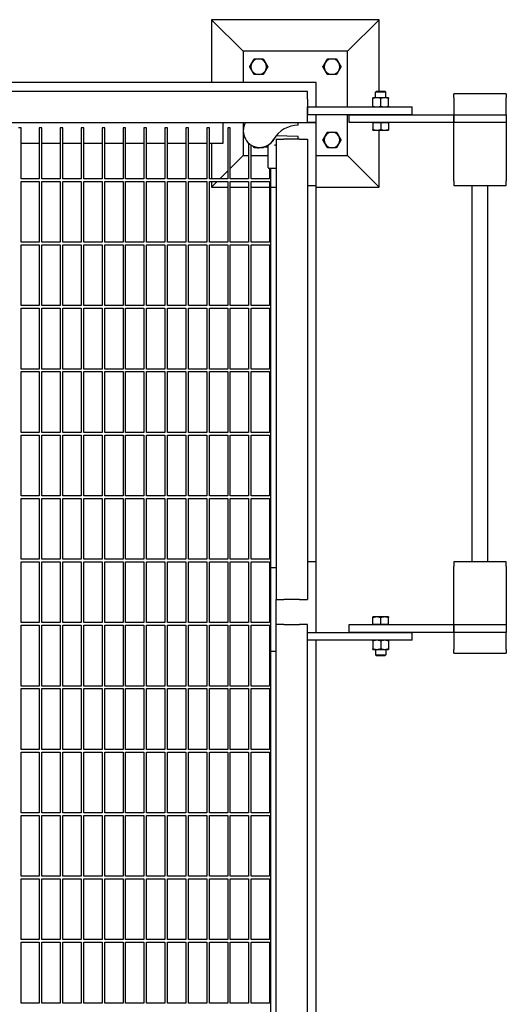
# Model space of a CAD drawing. Header units: inches. Extents: x 24 to 1128, y -58 to 748.
# Tile 677 of 679: x 759 to 782, y 626 to 673. Entities that reach past the tile are written whole.
import ezdxf

# ---------------------------------------------------------------- set-up
doc = ezdxf.new("R2010")
doc.units = ezdxf.units.IN
doc.header["$LTSCALE"] = 32
doc.header["$MEASUREMENT"] = 0
doc.layers.add('Visible (ANSI)', color=7, linetype='Continuous', lineweight=30)

msp = doc.modelspace()

# ---------------------------------------------------------------- linework, layer by layer
at = {"layer": 'Visible (ANSI)'}
for p, q in [((776.28063, 673.27978), (768.28063, 673.27978)), ((769.78063, 671.77978), (768.28063, 673.27978)), ((768.28063, 673.27978), (768.28063, 670.27978)), ((774.78063, 671.77978), (776.28063, 673.27978)), ((776.28063, 669.85978), (776.28063, 673.27978)), ((769.78063, 671.77978), (769.78063, 670.27978)), ((774.78063, 671.77978), (769.78063, 671.77978)), ((774.78063, 669.10978), (774.78063, 671.77978)), ((773.28063, 670.27978), (731.23313, 670.27978)), ((773.28063, 669.10978), (773.28063, 670.27978)), ((733.36063, 669.85978), (772.86063, 669.85978)), ((772.86063, 669.48478), (772.86063, 669.85978)), ((772.86063, 669.48478), (772.86063, 668.73478)), ((776.17313, 669.54778), (775.98563, 669.54778)), ((775.98563, 669.14327), (775.98563, 669.51429)), ((776.15782, 669.85978), (776.11063, 669.81401)), ((776.61063, 669.81401), (776.11063, 669.81401)), ((776.11063, 669.54778), (776.11063, 669.81401)), ((776.15782, 669.85978), (776.56344, 669.85978)), ((776.54813, 669.54778), (776.17313, 669.54778)), ((776.36063, 669.14327), (776.36063, 669.51429)), ((776.73563, 669.54778), (776.54813, 669.54778)), ((776.56344, 669.85978), (776.61063, 669.81401)), ((776.61063, 669.54778), (776.61063, 669.81401)), ((776.73563, 669.14327), (776.73563, 669.51429)), ((779.86063, 669.54478), (779.86063, 669.73478)), ((782.36063, 669.73478), (779.86063, 669.73478)), ((779.86063, 669.54478), (779.86063, 668.73478)), ((782.36063, 669.73478), (782.36063, 669.54478)), ((782.36063, 668.73478), (782.36063, 669.54478)), ((772.86063, 669.10978), (777.86063, 669.10978)), ((772.86063, 668.73478), (772.86063, 669.10978)), ((777.86063, 668.73478), (777.86063, 669.10978)), ((777.86063, 668.73478), (772.86063, 668.73478)), ((772.86063, 668.35978), (772.86063, 668.73478)), ((773.28063, 668.35978), (773.28063, 668.73478)), ((774.78063, 666.77978), (774.78063, 668.73478)), ((774.86063, 668.73478), (779.86063, 668.73478)), ((774.86063, 668.35978), (774.86063, 668.73478)), ((779.86063, 668.73478), (779.86063, 668.35978)), ((779.86063, 668.35978), (779.86063, 668.73478)), ((779.86063, 668.73478), (782.36063, 668.73478)), ((782.36063, 668.73478), (782.36063, 668.35978)), ((733.36063, 668.35978), (772.86063, 668.35978)), ((759.17313, 668.10978), (759.04813, 668.10978)), ((759.17313, 665.67228), (759.17313, 668.10978)), ((760.17313, 668.10978), (760.04813, 668.10978)), ((760.04813, 668.10978), (760.04813, 665.67228)), ((760.17313, 665.67228), (760.17313, 668.10978)), ((761.17313, 668.10978), (761.04813, 668.10978)), ((761.04813, 668.10978), (761.04813, 665.67228)), ((761.17313, 665.67228), (761.17313, 668.10978)), ((762.17313, 668.10978), (762.04813, 668.10978)), ((762.04813, 668.10978), (762.04813, 665.67228)), ((762.17313, 665.67228), (762.17313, 668.10978)), ((763.17313, 668.10978), (763.04813, 668.10978)), ((763.04813, 668.10978), (763.04813, 665.67228)), ((763.17313, 665.67228), (763.17313, 668.10978)), ((764.17313, 668.10978), (764.04813, 668.10978)), ((764.04813, 668.10978), (764.04813, 665.67228)), ((764.17313, 665.67228), (764.17313, 668.10978)), ((765.17313, 668.10978), (765.04813, 668.10978)), ((765.04813, 668.10978), (765.04813, 665.67228)), ((765.17313, 665.67228), (765.17313, 668.10978)), ((766.17313, 668.10978), (766.04813, 668.10978)), ((766.04813, 668.10978), (766.04813, 665.67228)), ((766.17313, 665.67228), (766.17313, 668.10978)), ((767.17313, 668.10978), (767.04813, 668.10978)), ((767.04813, 668.10978), (767.04813, 665.67228)), ((767.17313, 665.67228), (767.17313, 668.10978)), ((768.17313, 668.10978), (768.04813, 668.10978)), ((768.04813, 668.10978), (768.04813, 665.67228)), ((768.17313, 665.67228), (768.17313, 668.10978)), ((768.82063, 668.35978), (768.82063, 667.35978)), ((769.17313, 668.10978), (769.04813, 668.10978)), ((769.04813, 668.10978), (769.04813, 665.67228)), ((769.17313, 665.67228), (769.17313, 668.10978)), ((769.78063, 668.35978), (769.78063, 666.77978)), ((772.42362, 668.23478), (772.42362, 668.35978)), ((773.28063, 668.35978), (772.86063, 668.35978)), ((772.86063, 668.35978), (773.28063, 668.35978)), ((773.28063, 665.35978), (773.28063, 668.35978)), ((779.86063, 668.35978), (774.86063, 668.35978)), ((775.98563, 668.35978), (776.17313, 668.35978)), ((775.98563, 668.35978), (775.98563, 668.02927)), ((775.98563, 668.35978), (775.98563, 668.35978)), ((776.17313, 668.35978), (776.36063, 668.35978)), ((776.36063, 668.35978), (776.36063, 668.02927)), ((776.36063, 668.35978), (776.54813, 668.35978)), ((776.54813, 668.35978), (776.73563, 668.35978)), ((776.73563, 668.35978), (776.73563, 668.02927)), ((776.73563, 668.35978), (776.73563, 668.35978)), ((779.86063, 668.24994), (779.86063, 668.35978)), ((782.36063, 668.35978), (779.86063, 668.35978)), ((779.86063, 665.57945), (779.86063, 668.24994)), ((782.36063, 668.35978), (782.36063, 668.24994)), ((782.36063, 668.24994), (782.36063, 665.57945)), ((771.36063, 667.5653), (771.73563, 667.5653)), ((771.36063, 667.5653), (771.36063, 645.5653)), ((771.36822, 667.72715), (771.36334, 667.72732)), ((772.42362, 667.6903), (771.36822, 667.72715)), ((772.48563, 667.5653), (771.73563, 667.5653)), ((772.42362, 667.5653), (772.42362, 667.6903)), ((772.48563, 667.5653), (772.86063, 667.5653)), ((772.86063, 667.5653), (772.86063, 645.5653)), ((775.98563, 667.99578), (776.17313, 667.99578)), ((776.17313, 667.99578), (776.54813, 667.99578)), ((776.28063, 665.27978), (776.28063, 667.99578)), ((776.54813, 667.99578), (776.73563, 667.99578)), ((760.04813, 667.35978), (759.17313, 667.35978)), ((761.04813, 667.35978), (760.17313, 667.35978)), ((762.04813, 667.35978), (761.17313, 667.35978)), ((763.04813, 667.35978), (762.17313, 667.35978)), ((764.04813, 667.35978), (763.17313, 667.35978)), ((765.04813, 667.35978), (764.17313, 667.35978)), ((766.04813, 667.35978), (765.17313, 667.35978)), ((767.04813, 667.35978), (766.17313, 667.35978)), ((768.04813, 667.35978), (767.17313, 667.35978)), ((768.82063, 667.35978), (768.17313, 667.35978)), ((768.28063, 667.35978), (768.28063, 665.67228)), ((770.04813, 667.38036), (770.04813, 665.67228)), ((770.17313, 665.67228), (770.17313, 667.28718)), ((770.79395, 667.20703), (770.94397, 667.20703)), ((770.98563, 666.2172), (770.98563, 667.26614)), ((771.31706, 667.28905), (771.36063, 667.28905)), ((769.78063, 666.77978), (769.17313, 666.17228)), ((769.78063, 666.77978), (770.04813, 666.77978)), ((770.17313, 666.77978), (770.98563, 666.77978)), ((773.28063, 666.77978), (774.78063, 666.77978)), ((774.78063, 666.77978), (776.28063, 665.27978)), ((771.0273, 666.17553), (771.31539, 666.17553)), ((771.04813, 666.17553), (771.04813, 665.67228)), ((771.11063, 647.0653), (771.11063, 666.17553)), ((771.31539, 666.17553), (771.36063, 666.17553)), ((760.04813, 665.67228), (759.17313, 665.67228)), ((761.04813, 665.67228), (760.17313, 665.67228)), ((762.04813, 665.67228), (761.17313, 665.67228)), ((763.04813, 665.67228), (762.17313, 665.67228)), ((764.04813, 665.67228), (763.17313, 665.67228)), ((765.04813, 665.67228), (764.17313, 665.67228)), ((766.04813, 665.67228), (765.17313, 665.67228)), ((767.04813, 665.67228), (766.17313, 665.67228)), ((768.04813, 665.67228), (767.17313, 665.67228)), ((769.04813, 665.67228), (768.17313, 665.67228)), ((769.04813, 666.04728), (768.67313, 665.67228)), ((770.04813, 665.67228), (769.17313, 665.67228)), ((771.04813, 665.67228), (770.17313, 665.67228)), ((759.17313, 662.64103), (759.17313, 665.54728)), ((759.17313, 665.54728), (760.04813, 665.54728)), ((760.04813, 665.54728), (760.04813, 662.64103)), ((760.17313, 662.64103), (760.17313, 665.54728)), ((760.17313, 665.54728), (761.04813, 665.54728)), ((761.04813, 665.54728), (761.04813, 662.64103)), ((761.17313, 662.64103), (761.17313, 665.54728)), ((761.17313, 665.54728), (762.04813, 665.54728)), ((762.04813, 665.54728), (762.04813, 662.64103)), ((762.17313, 662.64103), (762.17313, 665.54728)), ((762.17313, 665.54728), (763.04813, 665.54728)), ((763.04813, 665.54728), (763.04813, 662.64103)), ((763.17313, 662.64103), (763.17313, 665.54728)), ((763.17313, 665.54728), (764.04813, 665.54728)), ((764.04813, 665.54728), (764.04813, 662.64103)), ((764.17313, 662.64103), (764.17313, 665.54728)), ((764.17313, 665.54728), (765.04813, 665.54728)), ((765.04813, 665.54728), (765.04813, 662.64103)), ((765.17313, 662.64103), (765.17313, 665.54728)), ((765.17313, 665.54728), (766.04813, 665.54728)), ((766.04813, 665.54728), (766.04813, 662.64103)), ((766.17313, 662.64103), (766.17313, 665.54728)), ((766.17313, 665.54728), (767.04813, 665.54728)), ((767.04813, 665.54728), (767.04813, 662.64103)), ((767.17313, 662.64103), (767.17313, 665.54728)), ((767.17313, 665.54728), (768.04813, 665.54728)), ((768.04813, 665.54728), (768.04813, 662.64103)), ((768.17313, 662.64103), (768.17313, 665.54728)), ((768.17313, 665.54728), (769.04813, 665.54728)), ((768.28063, 665.54728), (768.28063, 665.27978)), ((768.54813, 665.54728), (768.28063, 665.27978)), ((768.28063, 665.27978), (769.04813, 665.27978)), ((769.04813, 665.54728), (769.04813, 662.64103)), ((769.17313, 662.64103), (769.17313, 665.54728)), ((769.17313, 665.54728), (770.04813, 665.54728)), ((769.17313, 665.27978), (770.04813, 665.27978)), ((770.04813, 665.54728), (770.04813, 662.64103)), ((770.17313, 662.64103), (770.17313, 665.54728)), ((770.17313, 665.54728), (771.04813, 665.54728)), ((770.17313, 665.27978), (771.04813, 665.27978)), ((771.04813, 665.54728), (771.04813, 662.64103)), ((771.11063, 665.27978), (771.36063, 665.27978)), ((772.86063, 665.35978), (773.28063, 665.35978)), ((773.28063, 647.35978), (773.28063, 665.35978)), ((773.28063, 665.27978), (776.28063, 665.27978)), ((779.86063, 665.57945), (779.86063, 665.35978)), ((779.86063, 665.35978), (782.36063, 665.35978)), ((780.73563, 647.35978), (780.73563, 665.35978)), ((781.48563, 647.35978), (781.48563, 665.35978)), ((782.36063, 665.35978), (782.36063, 665.57945)), ((760.04813, 662.64103), (759.17313, 662.64103)), ((759.17313, 659.60978), (759.17313, 662.51603)), ((759.17313, 662.51603), (760.04813, 662.51603)), ((760.04813, 662.51603), (760.04813, 659.60978)), ((761.04813, 662.64103), (760.17313, 662.64103)), ((760.17313, 659.60978), (760.17313, 662.51603)), ((760.17313, 662.51603), (761.04813, 662.51603)), ((761.04813, 662.51603), (761.04813, 659.60978)), ((762.04813, 662.64103), (761.17313, 662.64103)), ((761.17313, 659.60978), (761.17313, 662.51603)), ((761.17313, 662.51603), (762.04813, 662.51603)), ((762.04813, 662.51603), (762.04813, 659.60978)), ((763.04813, 662.64103), (762.17313, 662.64103)), ((762.17313, 659.60978), (762.17313, 662.51603)), ((762.17313, 662.51603), (763.04813, 662.51603)), ((763.04813, 662.51603), (763.04813, 659.60978)), ((764.04813, 662.64103), (763.17313, 662.64103)), ((763.17313, 659.60978), (763.17313, 662.51603)), ((763.17313, 662.51603), (764.04813, 662.51603)), ((764.04813, 662.51603), (764.04813, 659.60978)), ((765.04813, 662.64103), (764.17313, 662.64103)), ((764.17313, 659.60978), (764.17313, 662.51603)), ((764.17313, 662.51603), (765.04813, 662.51603)), ((765.04813, 662.51603), (765.04813, 659.60978)), ((766.04813, 662.64103), (765.17313, 662.64103)), ((765.17313, 659.60978), (765.17313, 662.51603)), ((765.17313, 662.51603), (766.04813, 662.51603)), ((766.04813, 662.51603), (766.04813, 659.60978)), ((767.04813, 662.64103), (766.17313, 662.64103)), ((766.17313, 659.60978), (766.17313, 662.51603)), ((766.17313, 662.51603), (767.04813, 662.51603)), ((767.04813, 662.51603), (767.04813, 659.60978)), ((768.04813, 662.64103), (767.17313, 662.64103)), ((767.17313, 659.60978), (767.17313, 662.51603)), ((767.17313, 662.51603), (768.04813, 662.51603)), ((768.04813, 662.51603), (768.04813, 659.60978)), ((769.04813, 662.64103), (768.17313, 662.64103)), ((768.17313, 659.60978), (768.17313, 662.51603)), ((768.17313, 662.51603), (769.04813, 662.51603)), ((769.04813, 662.51603), (769.04813, 659.60978)), ((770.04813, 662.64103), (769.17313, 662.64103)), ((769.17313, 659.60978), (769.17313, 662.51603)), ((769.17313, 662.51603), (770.04813, 662.51603)), ((770.04813, 662.51603), (770.04813, 659.60978)), ((771.04813, 662.64103), (770.17313, 662.64103)), ((770.17313, 659.60978), (770.17313, 662.51603)), ((770.17313, 662.51603), (771.04813, 662.51603)), ((771.04813, 662.51603), (771.04813, 659.60978)), ((760.04813, 659.60978), (759.17313, 659.60978)), ((761.04813, 659.60978), (760.17313, 659.60978)), ((762.04813, 659.60978), (761.17313, 659.60978)), ((763.04813, 659.60978), (762.17313, 659.60978)), ((764.04813, 659.60978), (763.17313, 659.60978)), ((765.04813, 659.60978), (764.17313, 659.60978)), ((766.04813, 659.60978), (765.17313, 659.60978)), ((767.04813, 659.60978), (766.17313, 659.60978)), ((768.04813, 659.60978), (767.17313, 659.60978)), ((769.04813, 659.60978), (768.17313, 659.60978)), ((770.04813, 659.60978), (769.17313, 659.60978)), ((771.04813, 659.60978), (770.17313, 659.60978)), ((759.17313, 656.57853), (759.17313, 659.48478)), ((759.17313, 659.48478), (760.04813, 659.48478)), ((760.04813, 659.48478), (760.04813, 656.57853)), ((760.17313, 656.57853), (760.17313, 659.48478)), ((760.17313, 659.48478), (761.04813, 659.48478)), ((761.04813, 659.48478), (761.04813, 656.57853)), ((761.17313, 656.57853), (761.17313, 659.48478)), ((761.17313, 659.48478), (762.04813, 659.48478)), ((762.04813, 659.48478), (762.04813, 656.57853)), ((762.17313, 656.57853), (762.17313, 659.48478)), ((762.17313, 659.48478), (763.04813, 659.48478)), ((763.04813, 659.48478), (763.04813, 656.57853)), ((763.17313, 656.57853), (763.17313, 659.48478)), ((763.17313, 659.48478), (764.04813, 659.48478)), ((764.04813, 659.48478), (764.04813, 656.57853)), ((764.17313, 656.57853), (764.17313, 659.48478)), ((764.17313, 659.48478), (765.04813, 659.48478)), ((765.04813, 659.48478), (765.04813, 656.57853)), ((765.17313, 656.57853), (765.17313, 659.48478)), ((765.17313, 659.48478), (766.04813, 659.48478)), ((766.04813, 659.48478), (766.04813, 656.57853)), ((766.17313, 656.57853), (766.17313, 659.48478)), ((766.17313, 659.48478), (767.04813, 659.48478)), ((767.04813, 659.48478), (767.04813, 656.57853)), ((767.17313, 656.57853), (767.17313, 659.48478)), ((767.17313, 659.48478), (768.04813, 659.48478)), ((768.04813, 659.48478), (768.04813, 656.57853)), ((768.17313, 656.57853), (768.17313, 659.48478)), ((768.17313, 659.48478), (769.04813, 659.48478)), ((769.04813, 659.48478), (769.04813, 656.57853)), ((769.17313, 656.57853), (769.17313, 659.48478)), ((769.17313, 659.48478), (770.04813, 659.48478)), ((770.04813, 659.48478), (770.04813, 656.57853)), ((770.17313, 656.57853), (770.17313, 659.48478)), ((770.17313, 659.48478), (771.04813, 659.48478)), ((771.04813, 659.48478), (771.04813, 656.57853)), ((760.04813, 656.57853), (759.17313, 656.57853)), ((759.17313, 653.54728), (759.17313, 656.45353)), ((759.17313, 656.45353), (760.04813, 656.45353)), ((760.04813, 656.45353), (760.04813, 653.54728)), ((761.04813, 656.57853), (760.17313, 656.57853)), ((760.17313, 653.54728), (760.17313, 656.45353)), ((760.17313, 656.45353), (761.04813, 656.45353)), ((761.04813, 656.45353), (761.04813, 653.54728)), ((762.04813, 656.57853), (761.17313, 656.57853)), ((761.17313, 653.54728), (761.17313, 656.45353)), ((761.17313, 656.45353), (762.04813, 656.45353)), ((762.04813, 656.45353), (762.04813, 653.54728)), ((763.04813, 656.57853), (762.17313, 656.57853)), ((762.17313, 653.54728), (762.17313, 656.45353)), ((762.17313, 656.45353), (763.04813, 656.45353)), ((763.04813, 656.45353), (763.04813, 653.54728)), ((764.04813, 656.57853), (763.17313, 656.57853)), ((763.17313, 653.54728), (763.17313, 656.45353)), ((763.17313, 656.45353), (764.04813, 656.45353)), ((764.04813, 656.45353), (764.04813, 653.54728)), ((765.04813, 656.57853), (764.17313, 656.57853)), ((764.17313, 653.54728), (764.17313, 656.45353)), ((764.17313, 656.45353), (765.04813, 656.45353)), ((765.04813, 656.45353), (765.04813, 653.54728)), ((766.04813, 656.57853), (765.17313, 656.57853)), ((765.17313, 653.54728), (765.17313, 656.45353)), ((765.17313, 656.45353), (766.04813, 656.45353)), ((766.04813, 656.45353), (766.04813, 653.54728)), ((767.04813, 656.57853), (766.17313, 656.57853)), ((766.17313, 653.54728), (766.17313, 656.45353)), ((766.17313, 656.45353), (767.04813, 656.45353)), ((767.04813, 656.45353), (767.04813, 653.54728)), ((768.04813, 656.57853), (767.17313, 656.57853)), ((767.17313, 653.54728), (767.17313, 656.45353)), ((767.17313, 656.45353), (768.04813, 656.45353)), ((768.04813, 656.45353), (768.04813, 653.54728)), ((769.04813, 656.57853), (768.17313, 656.57853)), ((768.17313, 653.54728), (768.17313, 656.45353)), ((768.17313, 656.45353), (769.04813, 656.45353)), ((769.04813, 656.45353), (769.04813, 653.54728)), ((770.04813, 656.57853), (769.17313, 656.57853)), ((769.17313, 653.54728), (769.17313, 656.45353)), ((769.17313, 656.45353), (770.04813, 656.45353)), ((770.04813, 656.45353), (770.04813, 653.54728)), ((771.04813, 656.57853), (770.17313, 656.57853)), ((770.17313, 653.54728), (770.17313, 656.45353)), ((770.17313, 656.45353), (771.04813, 656.45353)), ((771.04813, 656.45353), (771.04813, 653.54728)), ((760.04813, 653.54728), (759.17313, 653.54728)), ((759.17313, 650.51603), (759.17313, 653.42228)), ((759.17313, 653.42228), (760.04813, 653.42228)), ((760.04813, 653.42228), (760.04813, 650.51603)), ((761.04813, 653.54728), (760.17313, 653.54728)), ((760.17313, 650.51603), (760.17313, 653.42228)), ((760.17313, 653.42228), (761.04813, 653.42228)), ((761.04813, 653.42228), (761.04813, 650.51603)), ((762.04813, 653.54728), (761.17313, 653.54728)), ((761.17313, 650.51603), (761.17313, 653.42228)), ((761.17313, 653.42228), (762.04813, 653.42228)), ((762.04813, 653.42228), (762.04813, 650.51603)), ((763.04813, 653.54728), (762.17313, 653.54728)), ((762.17313, 650.51603), (762.17313, 653.42228)), ((762.17313, 653.42228), (763.04813, 653.42228)), ((763.04813, 653.42228), (763.04813, 650.51603)), ((764.04813, 653.54728), (763.17313, 653.54728)), ((763.17313, 650.51603), (763.17313, 653.42228)), ((763.17313, 653.42228), (764.04813, 653.42228)), ((764.04813, 653.42228), (764.04813, 650.51603)), ((765.04813, 653.54728), (764.17313, 653.54728)), ((764.17313, 650.51603), (764.17313, 653.42228)), ((764.17313, 653.42228), (765.04813, 653.42228)), ((765.04813, 653.42228), (765.04813, 650.51603)), ((766.04813, 653.54728), (765.17313, 653.54728)), ((765.17313, 650.51603), (765.17313, 653.42228)), ((765.17313, 653.42228), (766.04813, 653.42228)), ((766.04813, 653.42228), (766.04813, 650.51603)), ((767.04813, 653.54728), (766.17313, 653.54728)), ((766.17313, 650.51603), (766.17313, 653.42228)), ((766.17313, 653.42228), (767.04813, 653.42228)), ((767.04813, 653.42228), (767.04813, 650.51603)), ((768.04813, 653.54728), (767.17313, 653.54728)), ((767.17313, 650.51603), (767.17313, 653.42228)), ((767.17313, 653.42228), (768.04813, 653.42228)), ((768.04813, 653.42228), (768.04813, 650.51603)), ((769.04813, 653.54728), (768.17313, 653.54728)), ((768.17313, 650.51603), (768.17313, 653.42228)), ((768.17313, 653.42228), (769.04813, 653.42228)), ((769.04813, 653.42228), (769.04813, 650.51603)), ((770.04813, 653.54728), (769.17313, 653.54728)), ((769.17313, 650.51603), (769.17313, 653.42228)), ((769.17313, 653.42228), (770.04813, 653.42228)), ((770.04813, 653.42228), (770.04813, 650.51603)), ((771.04813, 653.54728), (770.17313, 653.54728)), ((770.17313, 650.51603), (770.17313, 653.42228)), ((770.17313, 653.42228), (771.04813, 653.42228)), ((771.04813, 653.42228), (771.04813, 650.51603)), ((760.04813, 650.51603), (759.17313, 650.51603)), ((759.17313, 647.48478), (759.17313, 650.39103)), ((759.17313, 650.39103), (760.04813, 650.39103)), ((760.04813, 650.39103), (760.04813, 647.48478)), ((761.04813, 650.51603), (760.17313, 650.51603)), ((760.17313, 647.48478), (760.17313, 650.39103)), ((760.17313, 650.39103), (761.04813, 650.39103)), ((761.04813, 650.39103), (761.04813, 647.48478)), ((762.04813, 650.51603), (761.17313, 650.51603)), ((761.17313, 647.48478), (761.17313, 650.39103)), ((761.17313, 650.39103), (762.04813, 650.39103)), ((762.04813, 650.39103), (762.04813, 647.48478)), ((763.04813, 650.51603), (762.17313, 650.51603)), ((762.17313, 647.48478), (762.17313, 650.39103)), ((762.17313, 650.39103), (763.04813, 650.39103)), ((763.04813, 650.39103), (763.04813, 647.48478)), ((764.04813, 650.51603), (763.17313, 650.51603)), ((763.17313, 647.48478), (763.17313, 650.39103)), ((763.17313, 650.39103), (764.04813, 650.39103)), ((764.04813, 650.39103), (764.04813, 647.48478)), ((765.04813, 650.51603), (764.17313, 650.51603)), ((764.17313, 647.48478), (764.17313, 650.39103)), ((764.17313, 650.39103), (765.04813, 650.39103)), ((765.04813, 650.39103), (765.04813, 647.48478)), ((766.04813, 650.51603), (765.17313, 650.51603)), ((765.17313, 647.48478), (765.17313, 650.39103)), ((765.17313, 650.39103), (766.04813, 650.39103)), ((766.04813, 650.39103), (766.04813, 647.48478)), ((767.04813, 650.51603), (766.17313, 650.51603)), ((766.17313, 647.48478), (766.17313, 650.39103)), ((766.17313, 650.39103), (767.04813, 650.39103)), ((767.04813, 650.39103), (767.04813, 647.48478)), ((768.04813, 650.51603), (767.17313, 650.51603)), ((767.17313, 647.48478), (767.17313, 650.39103)), ((767.17313, 650.39103), (768.04813, 650.39103)), ((768.04813, 650.39103), (768.04813, 647.48478)), ((769.04813, 650.51603), (768.17313, 650.51603)), ((768.17313, 647.48478), (768.17313, 650.39103)), ((768.17313, 650.39103), (769.04813, 650.39103)), ((769.04813, 650.39103), (769.04813, 647.48478)), ((770.04813, 650.51603), (769.17313, 650.51603)), ((769.17313, 647.48478), (769.17313, 650.39103)), ((769.17313, 650.39103), (770.04813, 650.39103)), ((770.04813, 650.39103), (770.04813, 647.48478)), ((771.04813, 650.51603), (770.17313, 650.51603)), ((770.17313, 647.48478), (770.17313, 650.39103)), ((770.17313, 650.39103), (771.04813, 650.39103)), ((771.04813, 650.39103), (771.04813, 647.48478)), ((760.04813, 647.48478), (759.17313, 647.48478)), ((759.17313, 644.45353), (759.17313, 647.35978)), ((759.17313, 647.35978), (760.04813, 647.35978)), ((760.04813, 647.35978), (760.04813, 644.45353)), ((761.04813, 647.48478), (760.17313, 647.48478)), ((760.17313, 644.45353), (760.17313, 647.35978)), ((760.17313, 647.35978), (761.04813, 647.35978)), ((761.04813, 647.35978), (761.04813, 644.45353)), ((762.04813, 647.48478), (761.17313, 647.48478)), ((761.17313, 644.45353), (761.17313, 647.35978)), ((761.17313, 647.35978), (762.04813, 647.35978)), ((762.04813, 647.35978), (762.04813, 644.45353)), ((763.04813, 647.48478), (762.17313, 647.48478)), ((762.17313, 644.45353), (762.17313, 647.35978)), ((762.17313, 647.35978), (763.04813, 647.35978)), ((763.04813, 647.35978), (763.04813, 644.45353)), ((764.04813, 647.48478), (763.17313, 647.48478)), ((763.17313, 644.45353), (763.17313, 647.35978)), ((763.17313, 647.35978), (764.04813, 647.35978)), ((764.04813, 647.35978), (764.04813, 644.45353)), ((765.04813, 647.48478), (764.17313, 647.48478)), ((764.17313, 644.45353), (764.17313, 647.35978)), ((764.17313, 647.35978), (765.04813, 647.35978)), ((765.04813, 647.35978), (765.04813, 644.45353)), ((766.04813, 647.48478), (765.17313, 647.48478)), ((765.17313, 644.45353), (765.17313, 647.35978)), ((765.17313, 647.35978), (766.04813, 647.35978)), ((766.04813, 647.35978), (766.04813, 644.45353)), ((767.04813, 647.48478), (766.17313, 647.48478)), ((766.17313, 644.45353), (766.17313, 647.35978)), ((766.17313, 647.35978), (767.04813, 647.35978)), ((767.04813, 647.35978), (767.04813, 644.45353)), ((768.04813, 647.48478), (767.17313, 647.48478)), ((767.17313, 644.45353), (767.17313, 647.35978)), ((767.17313, 647.35978), (768.04813, 647.35978)), ((768.04813, 647.35978), (768.04813, 644.45353)), ((769.04813, 647.48478), (768.17313, 647.48478)), ((768.17313, 644.45353), (768.17313, 647.35978)), ((768.17313, 647.35978), (769.04813, 647.35978)), ((769.04813, 647.35978), (769.04813, 644.45353)), ((770.04813, 647.48478), (769.17313, 647.48478)), ((769.17313, 644.45353), (769.17313, 647.35978)), ((769.17313, 647.35978), (770.04813, 647.35978)), ((770.04813, 647.35978), (770.04813, 644.45353)), ((771.04813, 647.48478), (770.17313, 647.48478)), ((770.17313, 644.45353), (770.17313, 647.35978)), ((770.17313, 647.35978), (771.04813, 647.35978)), ((771.04813, 647.35978), (771.04813, 644.45353)), ((773.28063, 647.35978), (772.86063, 647.35978)), ((773.28063, 643.98478), (773.28063, 647.35978)), ((782.36063, 647.35978), (779.86063, 647.35978)), ((779.86063, 647.35978), (779.86063, 647.14011)), ((782.36063, 647.14011), (782.36063, 647.35978)), ((771.36063, 647.0653), (771.11063, 647.0653)), ((771.11063, 643.0653), (771.11063, 647.0653)), ((779.86063, 644.46961), (779.86063, 647.14011)), ((782.36063, 647.14011), (782.36063, 644.46961)), ((771.36063, 645.5653), (771.73563, 645.5653)), ((771.36063, 644.35978), (771.36063, 645.5653)), ((772.48563, 645.5653), (771.73563, 645.5653)), ((772.48563, 645.5653), (772.86063, 645.5653)), ((776.17313, 644.72378), (775.98563, 644.72378)), ((775.98563, 644.35978), (775.98563, 644.69029)), ((776.54813, 644.72378), (776.17313, 644.72378)), ((776.36063, 644.35978), (776.36063, 644.69029)), ((776.73563, 644.72378), (776.54813, 644.72378)), ((776.73563, 644.35978), (776.73563, 644.69029)), ((760.04813, 644.45353), (759.17313, 644.45353)), ((759.17313, 641.42228), (759.17313, 644.32853)), ((759.17313, 644.32853), (760.04813, 644.32853)), ((760.04813, 644.32853), (760.04813, 641.42228)), ((761.04813, 644.45353), (760.17313, 644.45353)), ((760.17313, 641.42228), (760.17313, 644.32853)), ((760.17313, 644.32853), (761.04813, 644.32853)), ((761.04813, 644.32853), (761.04813, 641.42228)), ((762.04813, 644.45353), (761.17313, 644.45353)), ((761.17313, 641.42228), (761.17313, 644.32853)), ((761.17313, 644.32853), (762.04813, 644.32853)), ((762.04813, 644.32853), (762.04813, 641.42228)), ((763.04813, 644.45353), (762.17313, 644.45353)), ((762.17313, 641.42228), (762.17313, 644.32853)), ((762.17313, 644.32853), (763.04813, 644.32853)), ((763.04813, 644.32853), (763.04813, 641.42228)), ((764.04813, 644.45353), (763.17313, 644.45353)), ((763.17313, 641.42228), (763.17313, 644.32853)), ((763.17313, 644.32853), (764.04813, 644.32853)), ((764.04813, 644.32853), (764.04813, 641.42228)), ((765.04813, 644.45353), (764.17313, 644.45353)), ((764.17313, 641.42228), (764.17313, 644.32853)), ((764.17313, 644.32853), (765.04813, 644.32853)), ((765.04813, 644.32853), (765.04813, 641.42228)), ((766.04813, 644.45353), (765.17313, 644.45353)), ((765.17313, 641.42228), (765.17313, 644.32853)), ((765.17313, 644.32853), (766.04813, 644.32853)), ((766.04813, 644.32853), (766.04813, 641.42228)), ((767.04813, 644.45353), (766.17313, 644.45353)), ((766.17313, 641.42228), (766.17313, 644.32853)), ((766.17313, 644.32853), (767.04813, 644.32853)), ((767.04813, 644.32853), (767.04813, 641.42228)), ((768.04813, 644.45353), (767.17313, 644.45353)), ((767.17313, 641.42228), (767.17313, 644.32853)), ((767.17313, 644.32853), (768.04813, 644.32853)), ((768.04813, 644.32853), (768.04813, 641.42228)), ((769.04813, 644.45353), (768.17313, 644.45353)), ((768.17313, 641.42228), (768.17313, 644.32853)), ((768.17313, 644.32853), (769.04813, 644.32853)), ((769.04813, 644.32853), (769.04813, 641.42228)), ((770.04813, 644.45353), (769.17313, 644.45353)), ((769.17313, 641.42228), (769.17313, 644.32853)), ((769.17313, 644.32853), (770.04813, 644.32853)), ((770.04813, 644.32853), (770.04813, 641.42228)), ((771.04813, 644.45353), (770.17313, 644.45353)), ((770.17313, 641.42228), (770.17313, 644.32853)), ((770.17313, 644.32853), (771.04813, 644.32853)), ((771.04813, 644.32853), (771.04813, 641.42228)), ((771.36063, 565.85978), (771.36063, 644.35978)), ((771.73563, 644.35978), (771.36063, 644.35978)), ((771.73563, 644.35978), (772.48563, 644.35978)), ((772.86063, 644.35978), (772.48563, 644.35978)), ((772.86063, 643.98478), (772.86063, 644.35978)), ((774.86063, 644.35978), (779.86063, 644.35978)), ((774.86063, 643.98478), (774.86063, 644.35978)), ((776.17313, 644.35978), (775.98563, 644.35978)), ((775.98563, 644.35978), (775.98563, 644.35978)), ((776.36063, 644.35978), (776.17313, 644.35978)), ((776.54813, 644.35978), (776.36063, 644.35978)), ((776.73563, 644.35978), (776.54813, 644.35978)), ((776.73563, 644.35978), (776.73563, 644.35978)), ((779.86063, 644.35978), (779.86063, 644.46961)), ((779.86063, 644.35978), (779.86063, 643.98478)), ((779.86063, 644.35978), (782.36063, 644.35978)), ((779.86063, 643.98478), (779.86063, 644.35978)), ((782.36063, 644.46961), (782.36063, 644.35978)), ((782.36063, 644.35978), (782.36063, 643.98478)), ((772.86063, 643.98478), (777.86063, 643.98478)), ((772.86063, 643.60978), (772.86063, 643.98478)), ((777.86063, 643.60978), (772.86063, 643.60978)), ((772.86063, 565.85978), (772.86063, 643.60978)), ((773.28063, 565.85978), (773.28063, 643.60978)), ((779.86063, 643.98478), (774.86063, 643.98478)), ((775.98563, 643.57629), (775.98563, 643.20527)), ((776.36063, 643.57629), (776.36063, 643.20527)), ((776.73563, 643.57629), (776.73563, 643.20527)), ((777.86063, 643.60978), (777.86063, 643.98478)), ((779.86063, 643.98478), (779.86063, 643.17478)), ((782.36063, 643.98478), (779.86063, 643.98478)), ((782.36063, 643.17478), (782.36063, 643.98478)), ((771.11063, 566.10978), (771.11063, 643.0653)), ((771.36063, 643.0653), (771.11063, 643.0653)), ((775.98563, 643.17178), (776.17313, 643.17178)), ((776.11063, 643.17178), (776.11063, 642.90555)), ((776.17313, 643.17178), (776.54813, 643.17178)), ((776.54813, 643.17178), (776.73563, 643.17178)), ((776.61063, 643.17178), (776.61063, 642.90555)), ((779.86063, 642.98478), (779.86063, 643.17478)), ((782.36063, 643.17478), (782.36063, 642.98478)), ((776.11063, 642.90555), (776.61063, 642.90555)), ((776.15782, 642.85978), (776.11063, 642.90555)), ((776.56344, 642.85978), (776.15782, 642.85978)), ((776.56344, 642.85978), (776.61063, 642.90555)), ((779.86063, 642.98478), (782.36063, 642.98478)), ((760.04813, 641.42228), (759.17313, 641.42228)), ((759.17313, 638.39103), (759.17313, 641.29728)), ((759.17313, 641.29728), (760.04813, 641.29728)), ((760.04813, 641.29728), (760.04813, 638.39103)), ((761.04813, 641.42228), (760.17313, 641.42228)), ((760.17313, 638.39103), (760.17313, 641.29728)), ((760.17313, 641.29728), (761.04813, 641.29728)), ((761.04813, 641.29728), (761.04813, 638.39103)), ((762.04813, 641.42228), (761.17313, 641.42228)), ((761.17313, 638.39103), (761.17313, 641.29728)), ((761.17313, 641.29728), (762.04813, 641.29728)), ((762.04813, 641.29728), (762.04813, 638.39103)), ((763.04813, 641.42228), (762.17313, 641.42228)), ((762.17313, 638.39103), (762.17313, 641.29728)), ((762.17313, 641.29728), (763.04813, 641.29728)), ((763.04813, 641.29728), (763.04813, 638.39103)), ((764.04813, 641.42228), (763.17313, 641.42228)), ((763.17313, 638.39103), (763.17313, 641.29728)), ((763.17313, 641.29728), (764.04813, 641.29728)), ((764.04813, 641.29728), (764.04813, 638.39103)), ((765.04813, 641.42228), (764.17313, 641.42228)), ((764.17313, 638.39103), (764.17313, 641.29728)), ((764.17313, 641.29728), (765.04813, 641.29728)), ((765.04813, 641.29728), (765.04813, 638.39103)), ((766.04813, 641.42228), (765.17313, 641.42228)), ((765.17313, 638.39103), (765.17313, 641.29728)), ((765.17313, 641.29728), (766.04813, 641.29728)), ((766.04813, 641.29728), (766.04813, 638.39103)), ((767.04813, 641.42228), (766.17313, 641.42228)), ((766.17313, 638.39103), (766.17313, 641.29728)), ((766.17313, 641.29728), (767.04813, 641.29728)), ((767.04813, 641.29728), (767.04813, 638.39103)), ((768.04813, 641.42228), (767.17313, 641.42228)), ((767.17313, 638.39103), (767.17313, 641.29728)), ((767.17313, 641.29728), (768.04813, 641.29728)), ((768.04813, 641.29728), (768.04813, 638.39103)), ((769.04813, 641.42228), (768.17313, 641.42228)), ((768.17313, 638.39103), (768.17313, 641.29728)), ((768.17313, 641.29728), (769.04813, 641.29728)), ((769.04813, 641.29728), (769.04813, 638.39103)), ((770.04813, 641.42228), (769.17313, 641.42228)), ((769.17313, 638.39103), (769.17313, 641.29728)), ((769.17313, 641.29728), (770.04813, 641.29728)), ((770.04813, 641.29728), (770.04813, 638.39103)), ((771.04813, 641.42228), (770.17313, 641.42228)), ((770.17313, 638.39103), (770.17313, 641.29728)), ((770.17313, 641.29728), (771.04813, 641.29728)), ((771.04813, 641.29728), (771.04813, 638.39103)), ((760.04813, 638.39103), (759.17313, 638.39103)), ((761.04813, 638.39103), (760.17313, 638.39103)), ((762.04813, 638.39103), (761.17313, 638.39103)), ((763.04813, 638.39103), (762.17313, 638.39103)), ((764.04813, 638.39103), (763.17313, 638.39103)), ((765.04813, 638.39103), (764.17313, 638.39103)), ((766.04813, 638.39103), (765.17313, 638.39103)), ((767.04813, 638.39103), (766.17313, 638.39103)), ((768.04813, 638.39103), (767.17313, 638.39103)), ((769.04813, 638.39103), (768.17313, 638.39103)), ((770.04813, 638.39103), (769.17313, 638.39103)), ((771.04813, 638.39103), (770.17313, 638.39103)), ((759.17313, 635.35978), (759.17313, 638.26603)), ((759.17313, 638.26603), (760.04813, 638.26603)), ((760.04813, 638.26603), (760.04813, 635.35978)), ((760.17313, 635.35978), (760.17313, 638.26603)), ((760.17313, 638.26603), (761.04813, 638.26603)), ((761.04813, 638.26603), (761.04813, 635.35978)), ((761.17313, 635.35978), (761.17313, 638.26603)), ((761.17313, 638.26603), (762.04813, 638.26603)), ((762.04813, 638.26603), (762.04813, 635.35978)), ((762.17313, 635.35978), (762.17313, 638.26603)), ((762.17313, 638.26603), (763.04813, 638.26603)), ((763.04813, 638.26603), (763.04813, 635.35978)), ((763.17313, 635.35978), (763.17313, 638.26603)), ((763.17313, 638.26603), (764.04813, 638.26603)), ((764.04813, 638.26603), (764.04813, 635.35978)), ((764.17313, 635.35978), (764.17313, 638.26603)), ((764.17313, 638.26603), (765.04813, 638.26603)), ((765.04813, 638.26603), (765.04813, 635.35978)), ((765.17313, 635.35978), (765.17313, 638.26603)), ((765.17313, 638.26603), (766.04813, 638.26603)), ((766.04813, 638.26603), (766.04813, 635.35978)), ((766.17313, 635.35978), (766.17313, 638.26603)), ((766.17313, 638.26603), (767.04813, 638.26603)), ((767.04813, 638.26603), (767.04813, 635.35978)), ((767.17313, 635.35978), (767.17313, 638.26603)), ((767.17313, 638.26603), (768.04813, 638.26603)), ((768.04813, 638.26603), (768.04813, 635.35978)), ((768.17313, 635.35978), (768.17313, 638.26603)), ((768.17313, 638.26603), (769.04813, 638.26603)), ((769.04813, 638.26603), (769.04813, 635.35978)), ((769.17313, 635.35978), (769.17313, 638.26603)), ((769.17313, 638.26603), (770.04813, 638.26603)), ((770.04813, 638.26603), (770.04813, 635.35978)), ((770.17313, 635.35978), (770.17313, 638.26603)), ((770.17313, 638.26603), (771.04813, 638.26603)), ((771.04813, 638.26603), (771.04813, 635.35978)), ((760.04813, 635.35978), (759.17313, 635.35978)), ((759.17313, 632.32853), (759.17313, 635.23478)), ((759.17313, 635.23478), (760.04813, 635.23478)), ((760.04813, 635.23478), (760.04813, 632.32853)), ((761.04813, 635.35978), (760.17313, 635.35978)), ((760.17313, 632.32853), (760.17313, 635.23478)), ((760.17313, 635.23478), (761.04813, 635.23478)), ((761.04813, 635.23478), (761.04813, 632.32853)), ((762.04813, 635.35978), (761.17313, 635.35978)), ((761.17313, 632.32853), (761.17313, 635.23478)), ((761.17313, 635.23478), (762.04813, 635.23478)), ((762.04813, 635.23478), (762.04813, 632.32853)), ((763.04813, 635.35978), (762.17313, 635.35978)), ((762.17313, 632.32853), (762.17313, 635.23478)), ((762.17313, 635.23478), (763.04813, 635.23478)), ((763.04813, 635.23478), (763.04813, 632.32853)), ((764.04813, 635.35978), (763.17313, 635.35978)), ((763.17313, 632.32853), (763.17313, 635.23478)), ((763.17313, 635.23478), (764.04813, 635.23478)), ((764.04813, 635.23478), (764.04813, 632.32853)), ((765.04813, 635.35978), (764.17313, 635.35978)), ((764.17313, 632.32853), (764.17313, 635.23478)), ((764.17313, 635.23478), (765.04813, 635.23478)), ((765.04813, 635.23478), (765.04813, 632.32853)), ((766.04813, 635.35978), (765.17313, 635.35978)), ((765.17313, 632.32853), (765.17313, 635.23478)), ((765.17313, 635.23478), (766.04813, 635.23478)), ((766.04813, 635.23478), (766.04813, 632.32853)), ((767.04813, 635.35978), (766.17313, 635.35978)), ((766.17313, 632.32853), (766.17313, 635.23478)), ((766.17313, 635.23478), (767.04813, 635.23478)), ((767.04813, 635.23478), (767.04813, 632.32853)), ((768.04813, 635.35978), (767.17313, 635.35978)), ((767.17313, 632.32853), (767.17313, 635.23478)), ((767.17313, 635.23478), (768.04813, 635.23478)), ((768.04813, 635.23478), (768.04813, 632.32853)), ((769.04813, 635.35978), (768.17313, 635.35978)), ((768.17313, 632.32853), (768.17313, 635.23478)), ((768.17313, 635.23478), (769.04813, 635.23478)), ((769.04813, 635.23478), (769.04813, 632.32853)), ((770.04813, 635.35978), (769.17313, 635.35978)), ((769.17313, 632.32853), (769.17313, 635.23478)), ((769.17313, 635.23478), (770.04813, 635.23478)), ((770.04813, 635.23478), (770.04813, 632.32853)), ((771.04813, 635.35978), (770.17313, 635.35978)), ((770.17313, 632.32853), (770.17313, 635.23478)), ((770.17313, 635.23478), (771.04813, 635.23478)), ((771.04813, 635.23478), (771.04813, 632.32853)), ((760.04813, 632.32853), (759.17313, 632.32853)), ((761.04813, 632.32853), (760.17313, 632.32853)), ((762.04813, 632.32853), (761.17313, 632.32853)), ((763.04813, 632.32853), (762.17313, 632.32853)), ((764.04813, 632.32853), (763.17313, 632.32853)), ((765.04813, 632.32853), (764.17313, 632.32853)), ((766.04813, 632.32853), (765.17313, 632.32853)), ((767.04813, 632.32853), (766.17313, 632.32853)), ((768.04813, 632.32853), (767.17313, 632.32853)), ((769.04813, 632.32853), (768.17313, 632.32853)), ((770.04813, 632.32853), (769.17313, 632.32853)), ((771.04813, 632.32853), (770.17313, 632.32853)), ((759.17313, 629.29728), (759.17313, 632.20353)), ((759.17313, 632.20353), (760.04813, 632.20353)), ((760.04813, 632.20353), (760.04813, 629.29728)), ((760.17313, 629.29728), (760.17313, 632.20353)), ((760.17313, 632.20353), (761.04813, 632.20353)), ((761.04813, 632.20353), (761.04813, 629.29728)), ((761.17313, 629.29728), (761.17313, 632.20353)), ((761.17313, 632.20353), (762.04813, 632.20353)), ((762.04813, 632.20353), (762.04813, 629.29728)), ((762.17313, 629.29728), (762.17313, 632.20353)), ((762.17313, 632.20353), (763.04813, 632.20353)), ((763.04813, 632.20353), (763.04813, 629.29728)), ((763.17313, 629.29728), (763.17313, 632.20353)), ((763.17313, 632.20353), (764.04813, 632.20353)), ((764.04813, 632.20353), (764.04813, 629.29728)), ((764.17313, 629.29728), (764.17313, 632.20353)), ((764.17313, 632.20353), (765.04813, 632.20353)), ((765.04813, 632.20353), (765.04813, 629.29728)), ((765.17313, 629.29728), (765.17313, 632.20353)), ((765.17313, 632.20353), (766.04813, 632.20353)), ((766.04813, 632.20353), (766.04813, 629.29728)), ((766.17313, 629.29728), (766.17313, 632.20353)), ((766.17313, 632.20353), (767.04813, 632.20353)), ((767.04813, 632.20353), (767.04813, 629.29728)), ((767.17313, 629.29728), (767.17313, 632.20353)), ((767.17313, 632.20353), (768.04813, 632.20353)), ((768.04813, 632.20353), (768.04813, 629.29728)), ((768.17313, 629.29728), (768.17313, 632.20353)), ((768.17313, 632.20353), (769.04813, 632.20353)), ((769.04813, 632.20353), (769.04813, 629.29728)), ((769.17313, 629.29728), (769.17313, 632.20353)), ((769.17313, 632.20353), (770.04813, 632.20353)), ((770.04813, 632.20353), (770.04813, 629.29728)), ((770.17313, 629.29728), (770.17313, 632.20353)), ((770.17313, 632.20353), (771.04813, 632.20353)), ((771.04813, 632.20353), (771.04813, 629.29728)), ((760.04813, 629.29728), (759.17313, 629.29728)), ((759.17313, 626.26603), (759.17313, 629.17228)), ((759.17313, 629.17228), (760.04813, 629.17228)), ((760.04813, 629.17228), (760.04813, 626.26603)), ((761.04813, 629.29728), (760.17313, 629.29728)), ((760.17313, 626.26603), (760.17313, 629.17228)), ((760.17313, 629.17228), (761.04813, 629.17228)), ((761.04813, 629.17228), (761.04813, 626.26603)), ((762.04813, 629.29728), (761.17313, 629.29728)), ((761.17313, 626.26603), (761.17313, 629.17228)), ((761.17313, 629.17228), (762.04813, 629.17228)), ((762.04813, 629.17228), (762.04813, 626.26603)), ((763.04813, 629.29728), (762.17313, 629.29728)), ((762.17313, 626.26603), (762.17313, 629.17228)), ((762.17313, 629.17228), (763.04813, 629.17228)), ((763.04813, 629.17228), (763.04813, 626.26603)), ((764.04813, 629.29728), (763.17313, 629.29728)), ((763.17313, 626.26603), (763.17313, 629.17228)), ((763.17313, 629.17228), (764.04813, 629.17228)), ((764.04813, 629.17228), (764.04813, 626.26603)), ((765.04813, 629.29728), (764.17313, 629.29728)), ((764.17313, 626.26603), (764.17313, 629.17228)), ((764.17313, 629.17228), (765.04813, 629.17228)), ((765.04813, 629.17228), (765.04813, 626.26603)), ((766.04813, 629.29728), (765.17313, 629.29728)), ((765.17313, 626.26603), (765.17313, 629.17228)), ((765.17313, 629.17228), (766.04813, 629.17228)), ((766.04813, 629.17228), (766.04813, 626.26603)), ((767.04813, 629.29728), (766.17313, 629.29728)), ((766.17313, 626.26603), (766.17313, 629.17228)), ((766.17313, 629.17228), (767.04813, 629.17228)), ((767.04813, 629.17228), (767.04813, 626.26603)), ((768.04813, 629.29728), (767.17313, 629.29728)), ((767.17313, 626.26603), (767.17313, 629.17228)), ((767.17313, 629.17228), (768.04813, 629.17228)), ((768.04813, 629.17228), (768.04813, 626.26603)), ((769.04813, 629.29728), (768.17313, 629.29728)), ((768.17313, 626.26603), (768.17313, 629.17228)), ((768.17313, 629.17228), (769.04813, 629.17228)), ((769.04813, 629.17228), (769.04813, 626.26603)), ((770.04813, 629.29728), (769.17313, 629.29728)), ((769.17313, 626.26603), (769.17313, 629.17228)), ((769.17313, 629.17228), (770.04813, 629.17228)), ((770.04813, 629.17228), (770.04813, 626.26603)), ((771.04813, 629.29728), (770.17313, 629.29728)), ((770.17313, 626.26603), (770.17313, 629.17228)), ((770.17313, 629.17228), (771.04813, 629.17228)), ((771.04813, 629.17228), (771.04813, 626.26603)), ((760.04813, 626.26603), (759.17313, 626.26603)), ((761.04813, 626.26603), (760.17313, 626.26603)), ((762.04813, 626.26603), (761.17313, 626.26603)), ((763.04813, 626.26603), (762.17313, 626.26603)), ((764.04813, 626.26603), (763.17313, 626.26603)), ((765.04813, 626.26603), (764.17313, 626.26603)), ((766.04813, 626.26603), (765.17313, 626.26603)), ((767.04813, 626.26603), (766.17313, 626.26603)), ((768.04813, 626.26603), (767.17313, 626.26603)), ((769.04813, 626.26603), (768.17313, 626.26603)), ((770.04813, 626.26603), (769.17313, 626.26603)), ((771.04813, 626.26603), (770.17313, 626.26603))]:
    msp.add_line(p, q, dxfattribs=at)
for centre, radius, start, end in [((770.53063, 671.02978), 0.375, 90, 150), ((770.53063, 671.02978), 0.375, 30, 90), ((774.03063, 671.02978), 0.375, 90, 150), ((774.03063, 671.02978), 0.375, 30, 90), ((770.53063, 671.02978), 0.375, 150, 210), ((770.53063, 671.02978), 0.375, 210, 270), ((770.53063, 671.02978), 0.375, 270, 330), ((770.53063, 671.02978), 0.375, 330, 30), ((774.03063, 671.02978), 0.375, 150, 210), ((774.03063, 671.02978), 0.375, 210, 270), ((774.03063, 671.02978), 0.375, 270, 330), ((774.03063, 671.02978), 0.375, 330, 30), ((770.5752, 667.95703), 0.78125, 148.967658, 329.618594), ((772.42362, 666.87337), 1.36141, 90, 149.618594), ((770.5752, 667.95703), 0.784, 326.734556, 333.442162), ((774.03063, 667.52978), 0.375, 150, 210), ((774.03063, 667.52978), 0.375, 90, 150), ((774.03063, 667.52978), 0.375, 30, 90), ((774.03063, 667.52978), 0.375, 330, 30), ((770.53063, 667.52978), 0.375, 236.324778, 270), ((770.53063, 667.52978), 0.375, 270, 291.76508), ((770.94397, 667.16536), 0.04167, 0, 90), ((771.0273, 667.26614), 0.04167, 123.199621, 180), ((774.03063, 667.52978), 0.375, 210, 270), ((774.03063, 667.52978), 0.375, 270, 330), ((771.0273, 666.2172), 0.04167, 180, 270)]:
    msp.add_arc(centre, radius, start, end, dxfattribs=at)
for points, weights in [([(770.20587, 671.21728), (770.25611, 671.3043), (770.31413, 671.40478)], [1, 1.0379548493, 1]), ([(770.31413, 671.40478), (770.43015, 671.40478), (770.53063, 671.40478)], [1, 1.0379548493, 1]), ([(770.53063, 671.40478), (770.63111, 671.40478), (770.74714, 671.40478)], [1, 1.0379548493, 1]), ([(770.74714, 671.40478), (770.80515, 671.3043), (770.85539, 671.21728)], [1, 1.0379548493, 1]), ([(773.70587, 671.21728), (773.75611, 671.3043), (773.81413, 671.40478)], [1, 1.0379548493, 1]), ([(773.81413, 671.40478), (773.93015, 671.40478), (774.03063, 671.40478)], [1, 1.0379548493, 1]), ([(774.03063, 671.40478), (774.13111, 671.40478), (774.24714, 671.40478)], [1, 1.0379548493, 1]), ([(774.24714, 671.40478), (774.30515, 671.3043), (774.35539, 671.21728)], [1, 1.0379548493, 1]), ([(770.09762, 671.02978), (770.15563, 671.13026), (770.20587, 671.21728)], [1, 1.0379548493, 1]), ([(770.20587, 670.84228), (770.15563, 670.9293), (770.09762, 671.02978)], [1, 1.0379548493, 1]), ([(770.31413, 670.65478), (770.25611, 670.75526), (770.20587, 670.84228)], [1, 1.0379548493, 1]), ([(770.85539, 670.84228), (770.80515, 670.75526), (770.74714, 670.65478)], [1, 1.0379548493, 1]), ([(770.85539, 671.21728), (770.90563, 671.13026), (770.96365, 671.02978)], [1, 1.0379548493, 1]), ([(770.96365, 671.02978), (770.90563, 670.9293), (770.85539, 670.84228)], [1, 1.0379548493, 1]), ([(773.59762, 671.02978), (773.65563, 671.13026), (773.70587, 671.21728)], [1, 1.0379548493, 1]), ([(773.70587, 670.84228), (773.65563, 670.9293), (773.59762, 671.02978)], [1, 1.0379548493, 1]), ([(773.81413, 670.65478), (773.75611, 670.75526), (773.70587, 670.84228)], [1, 1.0379548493, 1]), ([(774.35539, 670.84228), (774.30515, 670.75526), (774.24714, 670.65478)], [1, 1.0379548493, 1]), ([(774.35539, 671.21728), (774.40563, 671.13026), (774.46365, 671.02978)], [1, 1.0379548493, 1]), ([(774.46365, 671.02978), (774.40563, 670.9293), (774.35539, 670.84228)], [1, 1.0379548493, 1]), ([(770.53063, 670.65478), (770.43015, 670.65478), (770.31413, 670.65478)], [1, 1.0379548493, 1]), ([(770.74714, 670.65478), (770.63111, 670.65478), (770.53063, 670.65478)], [1, 1.0379548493, 1]), ([(774.03063, 670.65478), (773.93015, 670.65478), (773.81413, 670.65478)], [1, 1.0379548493, 1]), ([(774.24714, 670.65478), (774.13111, 670.65478), (774.03063, 670.65478)], [1, 1.0379548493, 1]), ([(775.98563, 669.51429), (775.98563, 669.54778), (775.98563, 669.54778)], [1, 1.0379548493, 1]), ([(776.17313, 669.54778), (776.08611, 669.54778), (775.98563, 669.51429)], [1, 1.0379548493, 1]), ([(776.36063, 669.51429), (776.26015, 669.54778), (776.17313, 669.54778)], [1, 1.0379548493, 1]), ([(776.54813, 669.54778), (776.46111, 669.54778), (776.36063, 669.51429)], [1, 1.0379548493, 1]), ([(776.73563, 669.51429), (776.63515, 669.54778), (776.54813, 669.54778)], [1, 1.0379548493, 1]), ([(776.73563, 669.54778), (776.73563, 669.54778), (776.73563, 669.51429)], [1, 1.0379548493, 1]), ([(775.98563, 669.14327), (776.08611, 669.10978), (776.17313, 669.10978)], [1, 1.0379548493, 1]), ([(775.98563, 669.10978), (775.98563, 669.10978), (775.98563, 669.14327)], [1, 1.0379548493, 1]), ([(776.17313, 669.10978), (776.26015, 669.10978), (776.36063, 669.14327)], [1, 1.0379548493, 1]), ([(776.36063, 669.14327), (776.46111, 669.10978), (776.54813, 669.10978)], [1, 1.0379548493, 1]), ([(776.54813, 669.10978), (776.63515, 669.10978), (776.73563, 669.14327)], [1, 1.0379548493, 1]), ([(776.73563, 669.14327), (776.73563, 669.10978), (776.73563, 669.10978)], [1, 1.0379548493, 1]), ([(775.98563, 668.02927), (776.08611, 667.99578), (776.17313, 667.99578)], [1, 1.0379548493, 1]), ([(775.98563, 667.99578), (775.98563, 667.99578), (775.98563, 668.02927)], [1, 1.0379548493, 1]), ([(776.17313, 667.99578), (776.26015, 667.99578), (776.36063, 668.02927)], [1, 1.0379548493, 1]), ([(776.36063, 668.02927), (776.46111, 667.99578), (776.54813, 667.99578)], [1, 1.0379548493, 1]), ([(776.54813, 667.99578), (776.63515, 667.99578), (776.73563, 668.02927)], [1, 1.0379548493, 1]), ([(776.73563, 668.02927), (776.73563, 667.99578), (776.73563, 667.99578)], [1, 1.0379548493, 1]), ([(773.59762, 667.52978), (773.65563, 667.63026), (773.70587, 667.71728)], [1, 1.0379548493, 1]), ([(773.70587, 667.71728), (773.75611, 667.8043), (773.81413, 667.90478)], [1, 1.0379548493, 1]), ([(773.81413, 667.90478), (773.93015, 667.90478), (774.03063, 667.90478)], [1, 1.0379548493, 1]), ([(774.03063, 667.90478), (774.13111, 667.90478), (774.24714, 667.90478)], [1, 1.0379548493, 1]), ([(774.24714, 667.90478), (774.30515, 667.8043), (774.35539, 667.71728)], [1, 1.0379548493, 1]), ([(774.35539, 667.71728), (774.40563, 667.63026), (774.46365, 667.52978)], [1, 1.0379548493, 1]), ([(770.31413, 667.15478), (770.28832, 667.19947), (770.2649, 667.24005)], [1, 1.01653252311, 1.01866244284]), ([(770.53063, 667.15478), (770.43015, 667.15478), (770.31413, 667.15478)], [1, 1.0379548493, 1]), ([(770.74714, 667.15478), (770.63111, 667.15478), (770.53063, 667.15478)], [1, 1.0379548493, 1]), ([(770.77413, 667.20153), (770.76102, 667.17883), (770.74714, 667.15478)], [1.01355100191, 1.00882954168, 1]), ([(773.70587, 667.34228), (773.65563, 667.4293), (773.59762, 667.52978)], [1, 1.0379548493, 1]), ([(773.81413, 667.15478), (773.75611, 667.25526), (773.70587, 667.34228)], [1, 1.0379548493, 1]), ([(774.03063, 667.15478), (773.93015, 667.15478), (773.81413, 667.15478)], [1, 1.0379548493, 1]), ([(774.24714, 667.15478), (774.13111, 667.15478), (774.03063, 667.15478)], [1, 1.0379548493, 1]), ([(774.35539, 667.34228), (774.30515, 667.25526), (774.24714, 667.15478)], [1, 1.0379548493, 1]), ([(774.46365, 667.52978), (774.40563, 667.4293), (774.35539, 667.34228)], [1, 1.0379548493, 1]), ([(775.98563, 644.69029), (775.98563, 644.72378), (775.98563, 644.72378)], [1, 1.0379548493, 1]), ([(776.17313, 644.72378), (776.08611, 644.72378), (775.98563, 644.69029)], [1, 1.0379548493, 1]), ([(776.36063, 644.69029), (776.26015, 644.72378), (776.17313, 644.72378)], [1, 1.0379548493, 1]), ([(776.54813, 644.72378), (776.46111, 644.72378), (776.36063, 644.69029)], [1, 1.0379548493, 1]), ([(776.73563, 644.69029), (776.63515, 644.72378), (776.54813, 644.72378)], [1, 1.0379548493, 1]), ([(776.73563, 644.72378), (776.73563, 644.72378), (776.73563, 644.69029)], [1, 1.0379548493, 1]), ([(775.98563, 643.57629), (775.98563, 643.60978), (775.98563, 643.60978)], [1, 1.0379548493, 1]), ([(776.17313, 643.60978), (776.08611, 643.60978), (775.98563, 643.57629)], [1, 1.0379548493, 1]), ([(776.36063, 643.57629), (776.26015, 643.60978), (776.17313, 643.60978)], [1, 1.0379548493, 1]), ([(776.54813, 643.60978), (776.46111, 643.60978), (776.36063, 643.57629)], [1, 1.0379548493, 1]), ([(776.73563, 643.57629), (776.63515, 643.60978), (776.54813, 643.60978)], [1, 1.0379548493, 1]), ([(776.73563, 643.60978), (776.73563, 643.60978), (776.73563, 643.57629)], [1, 1.0379548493, 1]), ([(775.98563, 643.20527), (776.08611, 643.17178), (776.17313, 643.17178)], [1, 1.0379548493, 1]), ([(775.98563, 643.17178), (775.98563, 643.17178), (775.98563, 643.20527)], [1, 1.0379548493, 1]), ([(776.17313, 643.17178), (776.26015, 643.17178), (776.36063, 643.20527)], [1, 1.0379548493, 1]), ([(776.36063, 643.20527), (776.46111, 643.17178), (776.54813, 643.17178)], [1, 1.0379548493, 1]), ([(776.54813, 643.17178), (776.63515, 643.17178), (776.73563, 643.20527)], [1, 1.0379548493, 1]), ([(776.73563, 643.20527), (776.73563, 643.17178), (776.73563, 643.17178)], [1, 1.0379548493, 1])]:
    msp.add_rational_spline(points, weights, degree=2, dxfattribs=at)
for points, knots in [([(771.23073, 667.52699), (771.22781, 667.52254), (771.22486, 667.51814), (771.19663, 667.47695), (771.16937, 667.44388), (771.14078, 667.41409), (771.09981, 667.37142), (771.05615, 667.3355), (771.00876, 667.30381), (771.00662, 667.3024), (771.00448, 667.301)], [0.39491662, 0.39491662, 0.39491662, 0.39491662, 0.44769832, 0.44769832, 0.89539664, 0.89539664, 0.89539664, 1.53686818, 1.53686818, 1.56705053, 1.56705053, 1.56705053, 1.56705053]), ([(771.28593, 667.28672), (771.28597, 667.28672), (771.286, 667.28672), (771.28992, 667.28668), (771.29451, 667.28686), (771.30458, 667.28762), (771.30995, 667.2882), (771.31539, 667.28894)], [-0.0004125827, -0.0004125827, -0.0004125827, -0.0004125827, 0, 0, 0.0423918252, 0.0423918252, 0.0842937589, 0.0842937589, 0.0842937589, 0.0842937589])]:
    msp.add_open_spline(points, degree=3, knots=knots, dxfattribs=at)
msp.add_open_spline([(771.31539, 667.28894), (771.31594, 667.28901), (771.3165, 667.28905), (771.31706, 667.28905)], degree=3, dxfattribs=at)

doc.saveas('drawing.dxf')
